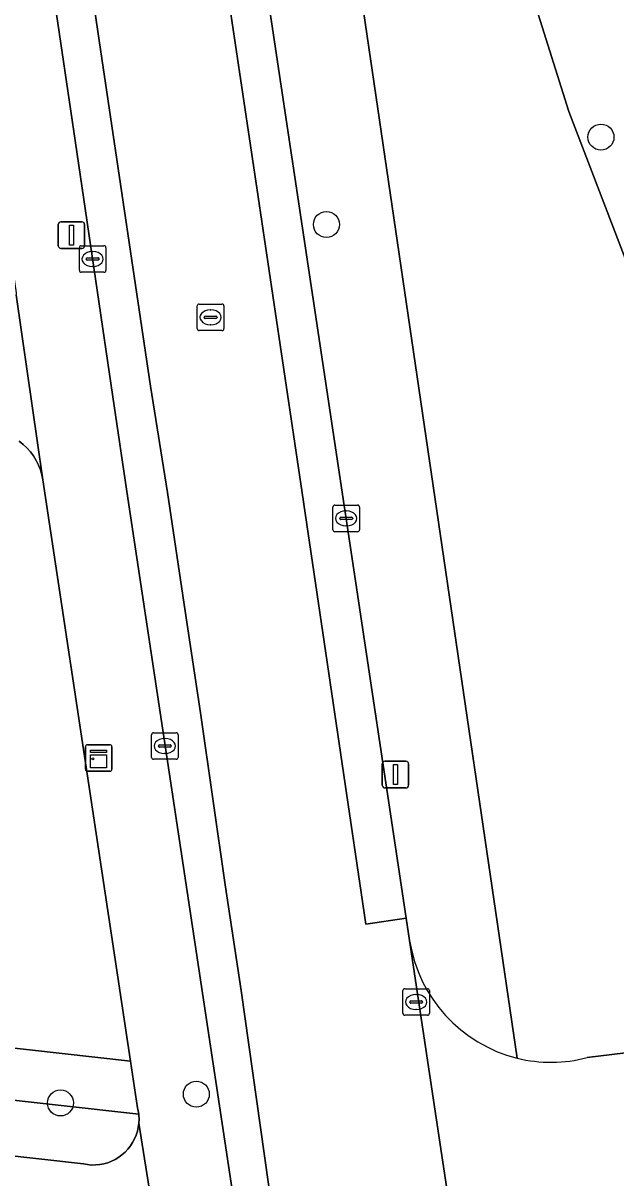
# Model space of a CAD drawing. Extents: x 162026 to 163502, y 387295 to 388169.
# Drawn here: x 162944.83 to 162967.14, y 387430.88 to 387474.33 of the extents above; entities that cross this region are included whole.
import ezdxf

# ---------------------------------------------------------------- set-up
doc = ezdxf.new("R2010")
doc.units = 0
for name, color, linetype in [('IMGEO_Boom', 7, 'Continuous'), ('IMGEO_Erf', 7, 'Continuous'), ('IMGEO_Groenvoorziening', 7, 'Continuous'), ('IMGEO_Kast', 7, 'Continuous'), ('IMGEO_Kolk', 7, 'Continuous'), ('IMGEO_Lichtmast', 7, 'Continuous'), ('IMGEO_Rijbaan_lokaal_gesloten', 7, 'Continuous'), ('IMGEO_Rijbaan_lokaal_open', 7, 'Continuous'), ('IMGEO_Rioolput', 7, 'Continuous'), ('IMGEO_Voetpad_open', 7, 'Continuous')]:
    doc.layers.add(name, color=color, linetype=linetype)

msp = doc.modelspace()

# ---------------------------------------------------------------- linework, layer by layer
at = {"layer": 'IMGEO_Boom'}
for centre in [(162966.578, 387470.04), (162956.247, 387466.75), (162951.351, 387434.027), (162946.237, 387433.697)]:
    msp.add_circle(centre, 0.489, dxfattribs=at)
at = {"layer": 'IMGEO_Erf'}
msp.add_lwpolyline([(162934.658, 387436.856), (162948.875, 387435.275), (162945.577, 387457.14), (162945.539, 387457.331), (162945.485, 387457.518), (162945.414, 387457.7), (162945.327, 387457.874), (162945.225, 387458.04), (162945.108, 387458.196), (162944.978, 387458.341), (162944.836, 387458.474), (162944.682, 387458.594)], dxfattribs=at)
at = {"layer": 'IMGEO_Groenvoorziening'}
for points in [[(162957.688, 387523.581), (162956.412, 387523.291), (162956.243, 387524.009), (162950.597, 387522.711), (162951.164, 387518.943), (162953.942, 387500), (162963.419, 387435.382)], [(162980.284, 387507.524), (162961.638, 387500.588), (162961.682, 387500), (162963.125, 387480.532), (162963.399, 387478.142), (162963.864, 387475.789), (162965.365, 387471.001), (162973.299, 387450.326)], [(162973.299, 387450.326), (162965.365, 387471.001), (162963.864, 387475.789), (162963.399, 387478.142), (162963.125, 387480.532), (162961.682, 387500), (162961.638, 387500.588), (162980.284, 387507.524)], [(162966.062, 387435.405), (162970.282, 387435.92), (162972.264, 387436.214), (162974.679, 387436.571), (163000, 387440.322), (163000.346, 387440.37), (163002.694, 387440.808), (163004.993, 387441.455)], [(162934.212, 387432.847), (162947.102, 387431.401), (162947.254, 387431.375), (162947.407, 387431.362), (162947.562, 387431.363), (162947.715, 387431.378), (162947.866, 387431.407), (162948.015, 387431.449), (162948.159, 387431.504), (162948.297, 387431.572), (162948.429, 387431.651), (162948.553, 387431.743), (162948.669, 387431.845), (162948.775, 387431.957), (162948.87, 387432.078), (162948.955, 387432.207), (162949.027, 387432.343), (162949.087, 387432.485), (162949.134, 387432.631), (162949.168, 387432.782), (162949.189, 387432.934), (162949.195, 387433.088), (162949.188, 387433.242), (162949.183, 387433.279), (162934.443, 387434.919)]]:
    msp.add_lwpolyline(points, dxfattribs=at)
msp.add_lwpolyline([(162948.875, 387435.275), (162934.658, 387436.856), (162934.443, 387434.919), (162949.183, 387433.279), (162949.167, 387433.395), (162949.14, 387433.517)], close=True, dxfattribs=at)
msp.add_arc((162964.695, 387440.619), 5.391, 256.3072, 284.69, dxfattribs=at)
at = {"layer": 'IMGEO_Kast'}
for p, q in [((162947.176, 387446.252), (162947.176, 387447.093)), ((162947.176, 387447.093), (162947.176, 387446.252)), ((162947.251, 387447.177), (162948.092, 387447.177)), ((162948.092, 387447.177), (162947.251, 387447.177)), ((162948.176, 387447.102), (162948.176, 387446.261)), ((162948.176, 387446.261), (162948.176, 387447.102)), ((162948.101, 387446.177), (162947.26, 387446.177)), ((162947.26, 387446.177), (162948.101, 387446.177))]:
    msp.add_line(p, q, dxfattribs=at)
for points in [[(162947.371, 387446.967), (162947.971, 387446.967), (162947.971, 387446.882), (162947.371, 387446.882), (162947.371, 387446.967)], [(162947.371, 387446.792), (162947.971, 387446.792), (162947.971, 387446.303), (162947.371, 387446.303), (162947.371, 387446.792)]]:
    msp.add_lwpolyline(points, dxfattribs=at)
msp.add_circle((162947.455, 387446.641), 0.0377, dxfattribs=at)
for centre, start, end in [((162947.254, 387447.099), 92.4484, 184.2845), ((162947.254, 387447.099), 92.4484, 184.2845), ((162948.098, 387447.099), 2.4484, 94.2845), ((162948.098, 387447.099), 2.4484, 94.2845), ((162947.254, 387446.255), 182.4484, 274.2845), ((162947.254, 387446.255), 182.4484, 274.2845), ((162948.098, 387446.255), 272.4484, 4.2845), ((162948.098, 387446.255), 272.4484, 4.2845)]:
    msp.add_arc(centre, 0.0779, start, end, dxfattribs=at)
at = {"layer": 'IMGEO_Kolk'}
for p, q in [((162946.948, 387465.026), (162946.948, 387465.878)), ((162947.023, 387465.952), (162947.875, 387465.952)), ((162947.949, 387465.878), (162947.949, 387465.026)), ((162947.207, 387465.446), (162947.207, 387465.458)), ((162947.645, 387465.409), (162947.247, 387465.409)), ((162947.25, 387465.495), (162947.648, 387465.495)), ((162947.436, 387465.732), (162947.461, 387465.732)), ((162947.691, 387465.458), (162947.691, 387465.446)), ((162947.875, 387464.952), (162947.023, 387464.952)), ((162947.459, 387465.172), (162947.434, 387465.172)), ((162956.492, 387455.265), (162956.492, 387456.117)), ((162956.567, 387456.191), (162957.419, 387456.191)), ((162956.98, 387455.971), (162957.005, 387455.971)), ((162957.493, 387456.117), (162957.493, 387455.265)), ((162956.751, 387455.685), (162956.751, 387455.697)), ((162957.189, 387455.648), (162956.791, 387455.648)), ((162956.794, 387455.734), (162957.192, 387455.734)), ((162957.003, 387455.411), (162956.978, 387455.411)), ((162957.235, 387455.697), (162957.235, 387455.685)), ((162957.419, 387455.191), (162956.567, 387455.191)), ((162949.665, 387446.701), (162949.665, 387447.553)), ((162949.74, 387447.627), (162950.592, 387447.627)), ((162950.666, 387447.553), (162950.666, 387446.701)), ((162949.924, 387447.121), (162949.924, 387447.133)), ((162950.362, 387447.084), (162949.964, 387447.084)), ((162949.967, 387447.17), (162950.365, 387447.17)), ((162950.153, 387447.407), (162950.178, 387447.407)), ((162950.408, 387447.133), (162950.408, 387447.121)), ((162950.176, 387446.847), (162950.151, 387446.847)), ((162950.592, 387446.627), (162949.74, 387446.627)), ((162959.198, 387437.996), (162960.05, 387437.996)), ((162959.123, 387437.07), (162959.123, 387437.922)), ((162959.425, 387437.539), (162959.823, 387437.539)), ((162959.611, 387437.776), (162959.636, 387437.776)), ((162960.124, 387437.922), (162960.124, 387437.07)), ((162959.382, 387437.49), (162959.382, 387437.502)), ((162959.82, 387437.453), (162959.422, 387437.453)), ((162959.634, 387437.216), (162959.609, 387437.216)), ((162959.866, 387437.502), (162959.866, 387437.49)), ((162960.05, 387436.996), (162959.198, 387436.996))]:
    msp.add_line(p, q, dxfattribs=at)
for points in [[(162946.948, 387465.026), (162946.948, 387465.878)], [(162947.023, 387465.952), (162947.875, 387465.952)], [(162947.949, 387465.878), (162947.949, 387465.026)], [(162947.875, 387464.952), (162947.023, 387464.952)], [(162956.492, 387455.265), (162956.492, 387456.117)], [(162956.567, 387456.191), (162957.419, 387456.191)], [(162957.493, 387456.117), (162957.493, 387455.265)], [(162957.419, 387455.191), (162956.567, 387455.191)], [(162949.665, 387446.701), (162949.665, 387447.553)], [(162949.74, 387447.627), (162950.592, 387447.627)], [(162950.666, 387447.553), (162950.666, 387446.701)], [(162950.592, 387446.627), (162949.74, 387446.627)], [(162959.198, 387437.996), (162960.05, 387437.996)], [(162959.123, 387437.07), (162959.123, 387437.922)], [(162960.124, 387437.922), (162960.124, 387437.07)], [(162960.05, 387436.996), (162959.198, 387436.996)]]:
    msp.add_lwpolyline(points, dxfattribs=at)
for centre, radius, start, end in [((162947.025, 387465.876), 0.0765, 91.552, 178.448), ((162947.025, 387465.876), 0.0765, 91.552, 178.448), ((162947.873, 387465.876), 0.0765, 1.552, 88.448), ((162947.873, 387465.876), 0.0765, 1.552, 88.448), ((162947.247, 387465.455), 0.0403, 85.8775, 175.7526), ((162947.244, 387465.445), 0.0366, 178.938, 274.7102), ((162947.648, 387465.452), 0.043, 264.8664, 352.4533), ((162947.652, 387465.457), 0.0386, 1.7309, 96.639), ((162947.025, 387465.028), 0.0765, 181.552, 268.448), ((162947.025, 387465.028), 0.0765, 181.552, 268.448), ((162947.873, 387465.028), 0.0765, 271.552, 358.448), ((162947.873, 387465.028), 0.0765, 271.552, 358.448), ((162956.569, 387456.115), 0.0765, 91.552, 178.448), ((162956.569, 387456.115), 0.0765, 91.552, 178.448), ((162957.417, 387456.115), 0.0765, 1.552, 88.448), ((162957.417, 387456.115), 0.0765, 1.552, 88.448), ((162956.791, 387455.694), 0.0403, 85.8775, 175.7526), ((162956.788, 387455.684), 0.0366, 178.938, 274.7102), ((162957.192, 387455.691), 0.043, 264.8664, 352.4533), ((162957.196, 387455.696), 0.0386, 1.7309, 96.639), ((162956.569, 387455.267), 0.0765, 181.552, 268.448), ((162956.569, 387455.267), 0.0765, 181.552, 268.448), ((162957.417, 387455.267), 0.0765, 271.552, 358.448), ((162957.417, 387455.267), 0.0765, 271.552, 358.448), ((162949.742, 387447.551), 0.0765, 91.552, 178.448), ((162949.742, 387447.551), 0.0765, 91.552, 178.448), ((162950.59, 387447.551), 0.0765, 1.552, 88.448), ((162950.59, 387447.551), 0.0765, 1.552, 88.448), ((162949.964, 387447.13), 0.0403, 85.8775, 175.7526), ((162949.961, 387447.12), 0.0366, 178.938, 274.7102), ((162950.365, 387447.127), 0.043, 264.8664, 352.4533), ((162950.369, 387447.132), 0.0386, 1.7309, 96.639), ((162949.742, 387446.703), 0.0765, 181.552, 268.448), ((162949.742, 387446.703), 0.0765, 181.552, 268.448), ((162950.59, 387446.703), 0.0765, 271.552, 358.448), ((162950.59, 387446.703), 0.0765, 271.552, 358.448), ((162959.2, 387437.92), 0.0765, 91.552, 178.448), ((162959.2, 387437.92), 0.0765, 91.552, 178.448), ((162960.048, 387437.92), 0.0765, 1.552, 88.448), ((162960.048, 387437.92), 0.0765, 1.552, 88.448), ((162959.422, 387437.499), 0.0403, 85.8775, 175.7526), ((162959.827, 387437.501), 0.0386, 1.7309, 96.639), ((162959.419, 387437.489), 0.0366, 178.938, 274.7102), ((162959.823, 387437.496), 0.043, 264.8664, 352.4533), ((162959.2, 387437.072), 0.0765, 181.552, 268.448), ((162959.2, 387437.072), 0.0765, 181.552, 268.448), ((162960.048, 387437.072), 0.0765, 271.552, 358.448), ((162960.048, 387437.072), 0.0765, 271.552, 358.448)]:
    msp.add_arc(centre, radius, start, end, dxfattribs=at)
for centre, major_axis, ratio, start_param, end_param in [((162947.435, 387465.452), (-0.387, 0.002), 0.722429, 4.712389, 7.853982), ((162947.46, 387465.452), (-0.39, 0.002), 0.717154, 1.570796, 4.712389), ((162956.979, 387455.691), (-0.387, 0.002), 0.722429, 4.712389, 7.853982), ((162957.004, 387455.691), (-0.39, 0.002), 0.717154, 1.570796, 4.712389), ((162950.152, 387447.127), (-0.387, 0.002), 0.722429, 4.712389, 7.853982), ((162950.177, 387447.127), (-0.39, 0.002), 0.717154, 1.570796, 4.712389), ((162959.61, 387437.496), (-0.387, 0.002), 0.722429, 4.712389, 7.853982), ((162959.635, 387437.496), (-0.39, 0.002), 0.717154, 1.570796, 4.712389)]:
    msp.add_ellipse(centre, major_axis=major_axis, ratio=ratio, start_param=start_param, end_param=end_param, dxfattribs=at)
at = {"layer": 'IMGEO_Lichtmast'}
for p, q in [((162946.156, 387465.952), (162946.156, 387466.752)), ((162946.156, 387466.752), (162946.156, 387465.952)), ((162946.256, 387466.852), (162947.046, 387466.852)), ((162947.046, 387466.852), (162946.256, 387466.852)), ((162947.146, 387466.752), (162947.146, 387465.952)), ((162947.146, 387465.952), (162947.146, 387466.752)), ((162947.046, 387465.852), (162946.256, 387465.852)), ((162946.256, 387465.852), (162947.046, 387465.852)), ((162958.348, 387445.652), (162958.348, 387446.452)), ((162958.348, 387446.452), (162958.348, 387445.652)), ((162958.448, 387446.552), (162959.238, 387446.552)), ((162959.238, 387446.552), (162958.448, 387446.552)), ((162959.338, 387446.452), (162959.338, 387445.652)), ((162959.338, 387445.652), (162959.338, 387446.452)), ((162959.238, 387445.552), (162958.448, 387445.552)), ((162958.448, 387445.552), (162959.238, 387445.552))]:
    msp.add_line(p, q, dxfattribs=at)
for points in [[(162946.576, 387466.727), (162946.726, 387466.727), (162946.726, 387465.977), (162946.576, 387465.977), (162946.576, 387466.727)], [(162958.768, 387446.427), (162958.918, 387446.427), (162958.918, 387445.677), (162958.768, 387445.677), (162958.768, 387446.427)]]:
    msp.add_lwpolyline(points, dxfattribs=at)
for centre, start, end in [((162946.256, 387466.752), 90, 180), ((162946.256, 387466.752), 90, 180), ((162947.046, 387466.752), 0, 90), ((162947.046, 387466.752), 360, 90), ((162946.256, 387465.952), 180, 270), ((162946.256, 387465.952), 180, 270), ((162947.046, 387465.952), 270, 0), ((162947.046, 387465.952), 270, 0), ((162958.448, 387446.452), 90, 180), ((162958.448, 387446.452), 90, 180), ((162959.238, 387446.452), 0, 90), ((162959.238, 387446.452), 360, 90), ((162958.448, 387445.652), 180, 270), ((162958.448, 387445.652), 180, 270), ((162959.238, 387445.652), 270, 0), ((162959.238, 387445.652), 270, 0)]:
    msp.add_arc(centre, 0.1, start, end, dxfattribs=at)
at = {"layer": 'IMGEO_Rijbaan_lokaal_gesloten'}
for points in [[(162953.784, 387477.062), (162952.172, 387487.57), (162950.766, 387487.357), (162951.384, 387483.137), (162952.529, 387475.526), (162953.673, 387467.787), (162955.334, 387456.649), (162957.727, 387440.424), (162959.251, 387440.65)], [(162956.124, 387407.698), (162957.511, 387407.91), (162955.623, 387420.31), (162955.012, 387425.12), (162954.207, 387429.666), (162953.041, 387437.934), (162952.43, 387441.909), (162951.514, 387448.37), (162950.931, 387452.206), (162950.264, 387456.666), (162949.625, 387460.67), (162947.793, 387472.99), (162946.378, 387482.595), (162945.771, 387486.6), (162944.344, 387486.384), (162946.134, 387474.327), (162946.791, 387469.905), (162948.212, 387460.265), (162948.776, 387456.452), (162954.322, 387419.702), (162954.889, 387415.944), (162956.043, 387408.298)]]:
    msp.add_lwpolyline(points, close=True, dxfattribs=at)
msp.add_lwpolyline([(162961.882, 387423.123), (162959.377, 387439.808), (162959.251, 387440.65), (162957.727, 387440.424), (162955.334, 387456.649), (162953.673, 387467.787), (162952.529, 387475.526), (162951.384, 387483.137), (162950.766, 387487.357), (162945.771, 387486.6), (162946.378, 387482.595), (162947.793, 387472.99), (162949.625, 387460.67), (162950.264, 387456.666), (162950.931, 387452.206), (162951.514, 387448.37), (162952.43, 387441.909), (162953.041, 387437.934), (162954.207, 387429.666)], dxfattribs=at)
at = {"layer": 'IMGEO_Rijbaan_lokaal_open'}
for points in [[(163056.358, 387460.28), (163042.552, 387456.341), (163029.687, 387451.981), (163022.592, 387448.938), (163008.501, 387442.896), (163007.225, 387442.304), (163004.993, 387441.455), (163002.694, 387440.808), (163000.346, 387440.37), (163000, 387440.322), (162974.679, 387436.571), (162972.264, 387436.214), (162970.282, 387435.92), (162966.062, 387435.405)], [(162959.377, 387439.808), (162961.882, 387423.123)]]:
    msp.add_lwpolyline(points, dxfattribs=at)
for centre, radius, start, end in [((162964.739, 387440.646), 5.427, 188.8846, 255.9225), ((162964.695, 387440.619), 5.391, 256.3072, 284.69)]:
    msp.add_arc(centre, radius, start, end, dxfattribs=at)
at = {"layer": 'IMGEO_Rioolput'}
for p, q in [((162951.388, 387462.832), (162951.388, 387463.684)), ((162951.463, 387463.758), (162952.315, 387463.758)), ((162952.389, 387463.684), (162952.389, 387462.832)), ((162951.647, 387463.252), (162951.647, 387463.264)), ((162952.085, 387463.215), (162951.687, 387463.215)), ((162951.69, 387463.301), (162952.088, 387463.301)), ((162951.876, 387463.538), (162951.901, 387463.538)), ((162952.131, 387463.264), (162952.131, 387463.252)), ((162952.315, 387462.758), (162951.463, 387462.758)), ((162951.899, 387462.978), (162951.874, 387462.978))]:
    msp.add_line(p, q, dxfattribs=at)
for points in [[(162951.388, 387462.832), (162951.388, 387463.684)], [(162951.463, 387463.758), (162952.315, 387463.758)], [(162952.389, 387463.684), (162952.389, 387462.832)], [(162952.315, 387462.758), (162951.463, 387462.758)]]:
    msp.add_lwpolyline(points, dxfattribs=at)
for centre, radius, start, end in [((162951.465, 387463.682), 0.0765, 91.552, 178.448), ((162951.465, 387463.682), 0.0765, 91.552, 178.448), ((162952.313, 387463.682), 0.0765, 1.552, 88.448), ((162952.313, 387463.682), 0.0765, 1.552, 88.448), ((162951.687, 387463.261), 0.0403, 85.8775, 175.7526), ((162951.684, 387463.251), 0.0366, 178.938, 274.7102), ((162952.088, 387463.258), 0.043, 264.8664, 352.4533), ((162952.092, 387463.263), 0.0386, 1.7309, 96.639), ((162951.465, 387462.834), 0.0765, 181.552, 268.448), ((162951.465, 387462.834), 0.0765, 181.552, 268.448), ((162952.313, 387462.834), 0.0765, 271.552, 358.448), ((162952.313, 387462.834), 0.0765, 271.552, 358.448)]:
    msp.add_arc(centre, radius, start, end, dxfattribs=at)
for centre, major_axis, ratio, start_param, end_param in [((162951.875, 387463.258), (-0.387, 0.002), 0.722429, 4.712389, 7.853982), ((162951.9, 387463.258), (-0.39, 0.002), 0.717154, 1.570796, 4.712389)]:
    msp.add_ellipse(centre, major_axis=major_axis, ratio=ratio, start_param=start_param, end_param=end_param, dxfattribs=at)
at = {"layer": 'IMGEO_Voetpad_open'}
for points in [[(162963.419, 387435.382), (162953.942, 387500), (162951.164, 387518.943), (162950.597, 387522.711), (162949.932, 387527.156), (162949.567, 387529.714), (162947.766, 387541.749), (162946.658, 387549.121)], [(162946.791, 387469.905), (162946.134, 387474.327), (162944.344, 387486.384), (162943.675, 387490.906), (162942.329, 387500), (162941.44, 387506.103), (162939.718, 387518.453)], [(162948.369, 387514.229), (162950.322, 387500), (162951.483, 387492.198), (162952.172, 387487.57), (162953.784, 387477.062), (162959.251, 387440.65), (162959.377, 387439.808)], [(162937.243, 387513.723), (162939.316, 387500), (162939.825, 387496.63), (162940.079, 387495.039), (162940.09, 387494.957), (162940.102, 387494.792), (162940.099, 387494.639), (162941.027, 387488.389), (162941.065, 387488.233), (162941.089, 387488.075), (162944.318, 387465.871), (162944.565, 387464.175), (162944.574, 387464.101), (162945.577, 387457.14), (162948.875, 387435.275), (162949.14, 387433.517), (162949.167, 387433.395), (162949.183, 387433.279), (162949.188, 387433.242), (162949.195, 387433.088), (162949.189, 387432.934), (162950.194, 387426.633)], [(162956.419, 387405.523), (162956.124, 387407.698), (162956.043, 387408.298), (162954.889, 387415.944), (162954.322, 387419.702), (162948.776, 387456.452), (162948.212, 387460.265), (162946.791, 387469.905)], [(162944.682, 387458.594), (162944.836, 387458.474), (162944.978, 387458.341), (162945.108, 387458.196), (162945.225, 387458.04), (162945.327, 387457.874), (162945.414, 387457.7), (162945.485, 387457.518), (162945.539, 387457.331), (162945.577, 387457.14), (162944.574, 387464.101)], [(162950.194, 387426.633), (162949.189, 387432.934), (162949.168, 387432.782), (162949.134, 387432.631), (162949.087, 387432.485), (162949.027, 387432.343), (162948.955, 387432.207), (162948.87, 387432.078), (162948.775, 387431.957), (162948.669, 387431.845), (162948.553, 387431.743), (162948.429, 387431.651), (162948.297, 387431.572), (162948.159, 387431.504), (162948.015, 387431.449), (162947.866, 387431.407), (162947.715, 387431.378), (162947.562, 387431.363), (162947.407, 387431.362), (162947.254, 387431.375), (162947.102, 387431.401), (162934.212, 387432.847)]]:
    msp.add_lwpolyline(points, dxfattribs=at)
msp.add_arc((162964.739, 387440.646), 5.427, 188.8846, 255.9225, dxfattribs=at)

doc.saveas('drawing.dxf')
